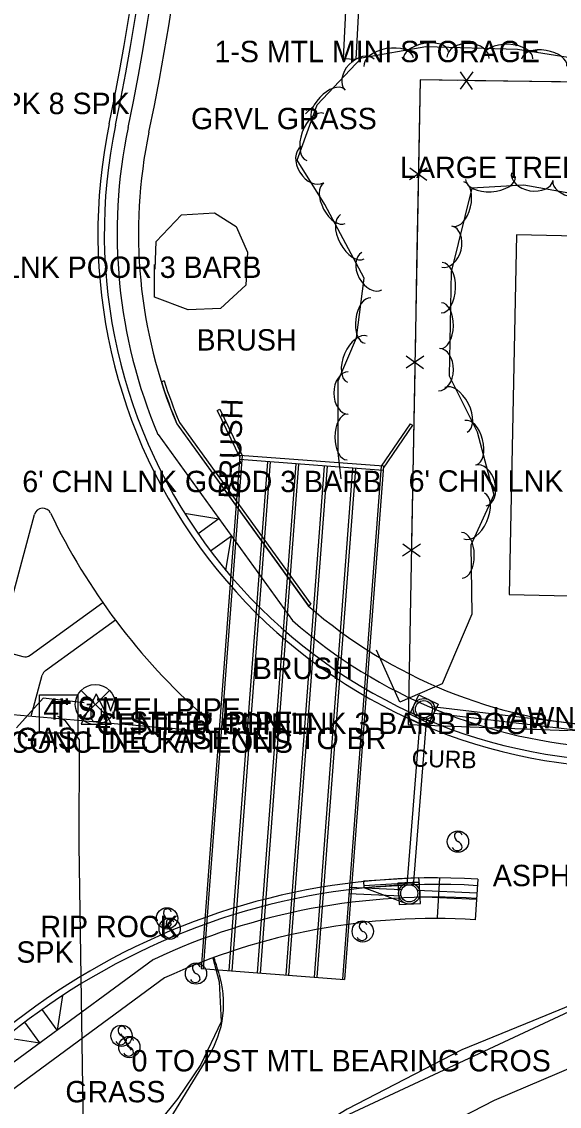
# Model space of a CAD drawing. Extents: x 978516 to 993312, y 1836504 to 1846212.
# Drawn here: x 992771.4 to 992897.2, y 1840599.3 to 1840853 of the extents above; entities that cross this region are included whole.
import ezdxf

# ---------------------------------------------------------------- set-up
doc = ezdxf.new("R2010")
doc.units = 0
for name, color, linetype in [('Concrete Walk Type Special', 7, 'Continuous'), ('R_Drainage', 7, 'Continuous'), ('R_Proposed Road', 7, 'Continuous'), ('S_BASELINE', 7, 'Continuous'), ('S_BRIDGE_ANNOT', 7, 'Continuous'), ('S_BUILDING', 7, 'Continuous'), ('S_CURB_ANNOT', 7, 'Continuous'), ('S_EDGE_PAVEMENT', 7, 'Continuous'), ('S_FENCE', 7, 'Continuous'), ('S_FIBER_OPTIC_CABLE', 7, 'Continuous'), ('S_GAS_UTILITIES', 7, 'Continuous'), ('S_GAS_UTILITIES_ANNOT', 7, 'Continuous'), ('S_PAVEMENT_CROWN', 7, 'Continuous'), ('S_SECONDARY_CTL_ANNOT', 7, 'Continuous'), ('S_SIGN', 7, 'Continuous'), ('S_SIGN_ANNOT', 7, 'Continuous'), ('S_SURVEY_TEXT_ANNOT', 7, 'Continuous'), ('S_TELEPHONE_UTILITIES', 7, 'Continuous'), ('S_TREE', 7, 'Continuous'), ('S_TREE_ANNOT', 7, 'Continuous'), ('S_UNDERGROUND_CABLE', 7, 'Continuous'), ('S_UTILITY_POLE_ANNOT', 7, 'Continuous')]:
    doc.layers.add(name, color=color, linetype=linetype)

msp = doc.modelspace()

# ---------------------------------------------------------------- linework, layer by layer
at = {"layer": 'Concrete Walk Type Special'}
for p, q in [((992804.72, 1840768.99), (992804.08, 1840768.79)), ((992807.69, 1840758.94), (992838.45, 1840716.36)), ((992808.28, 1840759.26), (992838.99, 1840716.75)), ((992838.45, 1840716.36), (992838.99, 1840716.75))]:
    msp.add_line(p, q, dxfattribs=at)
for radius, start, end in [(115.46, 197.4965, 202.7083), (114.79, 197.4967, 202.6677)]:
    msp.add_arc((992914.2, 1840803.5), radius, start, end, dxfattribs=at)
at = {"layer": 'R_Drainage'}
for p, q in [((992850.28, 1840914.32), (992846.56, 1840844.41)), ((992853.27, 1840914.16), (992849.56, 1840844.26)), ((992846.56, 1840844.41), (992849.56, 1840844.26)), ((992817.14, 1840762.04), (992817.74, 1840762.33)), ((992817.14, 1840762.04), (992822.41, 1840751.09)), ((992817.74, 1840762.33), (992822.94, 1840751.52)), ((992862.28, 1840758.96), (992855.51, 1840749.05)), ((992862.83, 1840758.59), (992855.98, 1840748.55)), ((992862.28, 1840758.96), (992862.83, 1840758.59)), ((992822.44, 1840751.55), (992813.36, 1840631.51)), ((992822.94, 1840751.52), (992813.86, 1840631.47)), ((992828.85, 1840750.07), (992819.84, 1840631.02)), ((992855.94, 1840748.02), (992822.37, 1840750.56)), ((992856.01, 1840749.01), (992822.44, 1840751.55)), ((992829.51, 1840750.02), (992820.51, 1840630.97)), ((992835.5, 1840749.56), (992826.49, 1840630.52)), ((992836.16, 1840749.51), (992827.15, 1840630.47)), ((992842.14, 1840749.06), (992833.14, 1840630.01)), ((992842.81, 1840749.01), (992833.8, 1840629.96)), ((992848.79, 1840748.56), (992839.78, 1840629.51)), ((992849.46, 1840748.51), (992840.45, 1840629.46)), ((992855.51, 1840749.05), (992846.43, 1840629.01)), ((992856.01, 1840749.01), (992846.93, 1840628.97)), ((992864.31, 1840695.53), (992868.82, 1840693.36)), ((992976.79, 1840679.81), (992867.41, 1840692.72)), ((992864.59, 1840690.4), (992861.45, 1840651.01)), ((992866.09, 1840690.29), (992862.95, 1840650.89)), ((992976.62, 1840678.32), (992867.24, 1840691.23)), ((992851.42, 1840650.96), (992864.4, 1840651.75)), ((992860.16, 1840648.44), (992847.94, 1840648.99)), ((992860.23, 1840649.94), (992848.06, 1840650.49)), ((992851.45, 1840650.47), (992861.16, 1840646.77)), ((992877.87, 1840649.14), (992863.94, 1840649.77)), ((992859.71, 1840646.46), (992864.7, 1840646.76)), ((992877.78, 1840647.64), (992863.87, 1840648.27)), ((992813.36, 1840631.51), (992846.93, 1840628.97))]:
    msp.add_line(p, q, dxfattribs=at)
for points in [[(992864.31, 1840695.53), (992868.82, 1840693.36), (992866.66, 1840688.86), (992862.15, 1840691.02)], [(992862.37, 1840691.47), (992866.87, 1840689.31), (992866.22, 1840687.96), (992861.72, 1840690.12)], [(992851.45, 1840650.47), (992864.43, 1840651.25), (992864.33, 1840652.75), (992851.36, 1840651.96)], [(992859.71, 1840646.46), (992864.7, 1840646.76), (992864.4, 1840651.75), (992859.4, 1840651.45)]]:
    msp.add_lwpolyline(points, close=True, dxfattribs=at)
for centre, radius in [((992865.49, 1840692.19), 2.5), ((992865.49, 1840692.19), 2.5), ((992865.49, 1840692.19), 2.5), ((992865.49, 1840692.19), 2), ((992865.49, 1840692.19), 2), ((992865.49, 1840692.19), 2), ((992862.05, 1840649.1), 2.5), ((992862.05, 1840649.1), 2.5), ((992862.05, 1840649.1), 2.5), ((992862.05, 1840649.1), 2), ((992862.05, 1840649.1), 2), ((992862.05, 1840649.1), 2)]:
    msp.add_circle(centre, radius, dxfattribs=at)
at = {"layer": 'R_Proposed Road'}
for p, q in [((992807.65, 1840758.91), (992838.42, 1840716.34)), ((992803.27, 1840756.45), (992834.7, 1840712.95)), ((992762.6, 1840693.91), (992774.39, 1840737.7)), ((992809.49, 1840738.02), (992817.52, 1840736.72)), ((992817.52, 1840736.72), (992812.65, 1840733.21)), ((992820.45, 1840732.67), (992815.58, 1840729.16)), ((992819.15, 1840724.64), (992820.45, 1840732.67)), ((992773.33, 1840704.8), (992790.36, 1840717.1)), ((992776.95, 1840701.24), (992793.29, 1840713.05)), ((992765.87, 1840706.04), (992771.64, 1840704.49)), ((992773.61, 1840690.57), (992776.19, 1840700.14)), ((992764.36, 1840691.39), (992785.48, 1840689.52)), ((992868.66, 1840643.48), (992869.2, 1840652.71)), ((992878.08, 1840652.39), (992877.48, 1840642.91)), ((992802.25, 1840633.66), (992753.09, 1840597.56)), ((992804.81, 1840629.34), (992756.46, 1840593.83)), ((992780.93, 1840625.2), (992779.69, 1840617.09)), ((992779.69, 1840617.09), (992776.14, 1840621.93)), ((992775.66, 1840614.13), (992772.11, 1840618.97)), ((992767.55, 1840615.38), (992775.66, 1840614.13))]:
    msp.add_line(p, q, dxfattribs=at)
for centre, radius, start, end in [((992240.16, 1840944.72), 573.17, 348.16715, 28.19343), ((992240.16, 1840944.72), 568.17, 348.1671, 28.1934), ((992240.16, 1840944.72), 563.67, 348.1671, 28.1934), ((992240.16, 1840944.72), 565.17, 348.1671, 28.1934), ((992914.2, 1840803.5), 125, 168.1671, 266.7749), ((992914.2, 1840803.5), 123.5, 168.1671, 266.7749), ((992914.2, 1840803.5), 120.5, 168.1671, 202.9851), ((992914.2, 1840803.5), 115.5, 168.1671, 202.7083), ((992776.32, 1840737.18), 2, 25.6869, 164.9354), ((992914.2, 1840803.5), 151, 205.6869, 228.317), ((992914.2, 1840803.5), 115.5, 228.9937, 266.7749), ((992914.2, 1840803.5), 120.5, 228.717, 266.7749), ((992772.16, 1840706.42), 2, 254.9354, 305.851), ((992778.12, 1840699.62), 2, 125.851, 164.9354), ((993121.27, 1844478.39), 3803.72, 264.93538, 265.34065), ((992812.45, 1840689.23), 2, 265.3407, 48.317), ((992867.93, 1840492.71), 160, 86.363, 156.3203), ((992867.93, 1840492.71), 158.5, 86.363, 156.3203), ((992867.93, 1840492.71), 155.5, 86.363, 114.9826), ((992867.93, 1840492.71), 150.5, 86.363, 114.7957)]:
    msp.add_arc(centre, radius, start, end, dxfattribs=at)
at = {"layer": 'S_BASELINE'}
msp.add_line((993084.19, 1840707.66), (992692.91, 1840525.06), dxfattribs=at)
at = {"layer": 'S_BUILDING'}
msp.add_lwpolyline([(992887.17, 1840803.14), (992885.4, 1840719), (992909.9, 1840718.48), (992911.67, 1840802.63)], close=True, dxfattribs=at)
at = {"layer": 'S_EDGE_PAVEMENT'}
for points in [[(993177.91, 1840647.47), (993161.87, 1840647.02), (993145.83, 1840646.57), (993129.79, 1840646.12), (993113.75, 1840645.67), (993089.5, 1840644.32), (993065.25, 1840642.97), (993051.93, 1840641.71), (993038.62, 1840640.45), (993025.3, 1840639.2), (993011.99, 1840637.94), (992997.08, 1840635.43), (992982.18, 1840632.93), (992964.68, 1840629), (992947.18, 1840625.07), (992929.74, 1840619.35), (992912.31, 1840613.64), (992897.13, 1840607.12), (992881.95, 1840600.61), (992866.5, 1840592.73), (992851.05, 1840584.86), (992835.38, 1840575.78), (992819.71, 1840566.7)], [(992816.12, 1840634.02), (992817.57, 1840628.43), (992818.03, 1840619.07), (992813.29, 1840609.04), (992807.87, 1840601.1), (992803.43, 1840595.57), (992792.47, 1840586.2), (992781.52, 1840576.82), (992763.89, 1840562.82), (992764.24, 1840541.31), (992764.8, 1840523.27)], [(992814.31, 1840609.86), (992806.06, 1840596.37)]]:
    msp.add_lwpolyline(points, dxfattribs=at)
for centre, major_axis, ratio, start_param, end_param in [((992770.85, 1840617.91), (-22.71, 43.05), 0.992107, 4.46866, 4.569885), ((992795.67, 1840623.29), (20.06, -11.2), 0.996486, 6.168106, 7.063406)]:
    msp.add_ellipse(centre, major_axis=major_axis, ratio=ratio, start_param=start_param, end_param=end_param, dxfattribs=at)
at = {"layer": 'S_FENCE'}
for p, q in [((992876.89, 1840841.24), (992873.97, 1840837.18)), ((992876.83, 1840837.14), (992874.03, 1840841.28)), ((992866.25, 1840818.76), (992862.1, 1840815.97)), ((992862.16, 1840818.84), (992866.2, 1840815.89)), ((992865.45, 1840774.77), (992861.3, 1840771.97)), ((992861.35, 1840774.84), (992865.4, 1840771.9)), ((992864.65, 1840730.77), (992860.5, 1840727.98)), ((992860.55, 1840730.84), (992864.6, 1840727.9))]:
    msp.add_line(p, q, dxfattribs=at)
for points in [[(992864.58, 1840839.36), (992861.83, 1840688.62)], [(992864.58, 1840839.36), (992864.22, 1840819.37)], [(992873.43, 1840839.24), (992864.62, 1840839.36)], [(992941.43, 1840838.26), (992864.62, 1840839.36)], [(992897.43, 1840838.89), (992877.43, 1840839.18)], [(992864.14, 1840815.37), (992863.78, 1840795.37)], [(992863.78, 1840795.37), (992863.41, 1840775.37)], [(992863.34, 1840771.37), (992862.98, 1840751.37)], [(992862.98, 1840751.37), (992862.61, 1840731.37)], [(992861.83, 1840688.62), (992953.16, 1840685.14)]]:
    msp.add_lwpolyline(points, dxfattribs=at)
at = {"layer": 'S_FIBER_OPTIC_CABLE'}
for p, q in [((992781.64, 1840689.47), (992779.81, 1840690.45)), ((992784.9, 1840685.01), (992781.64, 1840689.47)), ((992784.86, 1840660.38), (992784.9, 1840685.01)), ((992785.88, 1840589.39), (992784.86, 1840660.38))]:
    msp.add_line(p, q, dxfattribs=at)
at = {"layer": 'S_GAS_UTILITIES'}
for p, q in [((992776.44, 1840694.73), (992770.13, 1840687.84)), ((992785.98, 1840693.63), (992776.44, 1840694.73)), ((992785.29, 1840689.97), (992791.91, 1840696.59)), ((992785.29, 1840696.59), (992791.91, 1840689.97))]:
    msp.add_line(p, q, dxfattribs=at)
msp.add_circle((992788.6, 1840693.28), 4.68, dxfattribs=at)
at = {"layer": 'S_PAVEMENT_CROWN'}
msp.add_lwpolyline([(992907.52, 1840626.08), (992890.94, 1840619.3), (992874.36, 1840612.52), (992860.96, 1840605.55), (992847.56, 1840598.59), (992830.13, 1840587.9), (992812.7, 1840577.21)], dxfattribs=at)
at = {"layer": 'S_SIGN'}
msp.add_line((992797.09, 1840612.45), (992794.58, 1840616.22), dxfattribs=at)
for centre in [(992873.44, 1840661.2), (992805.38, 1840643.25), (992806, 1840640.83), (992851.18, 1840640.19), (992812.16, 1840630.34), (992794.73, 1840615.79), (992796.56, 1840613.15)]:
    msp.add_circle(centre, 2.49, dxfattribs=at)
for centre, radius, start, end in [((992874.12, 1840662.53), 1.5, 167.1196, 241.9813), ((992873.51, 1840662.47), 0.95, 16.5258, 156.8957), ((992873.28, 1840660.38), 1.28, 204.641, 335.359), ((992873.02, 1840659.86), 1.4, 358.6529, 73.7063), ((992806.07, 1840644.58), 1.5, 167.1196, 241.9813), ((992805.46, 1840644.52), 0.95, 16.5258, 156.8957), ((992805.23, 1840642.43), 1.28, 204.641, 335.359), ((992806.69, 1840642.16), 1.5, 167.1196, 241.9813), ((992806.07, 1840642.1), 0.95, 16.5258, 156.8957), ((992804.97, 1840641.91), 1.4, 358.6529, 73.7063), ((992851.86, 1840641.52), 1.5, 167.1196, 241.9813), ((992851.25, 1840641.46), 0.95, 16.5258, 156.8957), ((992805.85, 1840640.01), 1.28, 204.641, 335.359), ((992805.59, 1840639.49), 1.4, 358.6529, 73.7063), ((992851.02, 1840639.37), 1.28, 204.641, 335.359), ((992850.76, 1840638.85), 1.4, 358.6529, 73.7063), ((992812.84, 1840631.67), 1.5, 167.1196, 241.9813), ((992812.23, 1840631.61), 0.95, 16.5258, 156.8957), ((992812, 1840629.52), 1.28, 204.641, 335.359), ((992811.74, 1840629), 1.4, 358.6529, 73.7063), ((992795.42, 1840617.12), 1.5, 167.1196, 241.9813), ((992794.81, 1840617.06), 0.95, 16.5258, 156.8957), ((992794.32, 1840614.45), 1.4, 358.6529, 73.7063), ((992794.58, 1840614.97), 1.28, 204.641, 335.359), ((992797.25, 1840614.48), 1.5, 167.1196, 241.9813), ((992796.64, 1840614.42), 0.95, 16.5258, 156.8957), ((992796.15, 1840611.81), 1.4, 358.6529, 73.7063), ((992796.41, 1840612.33), 1.28, 204.641, 335.359)]:
    msp.add_arc(centre, radius, start, end, dxfattribs=at)
at = {"layer": 'S_TELEPHONE_UTILITIES'}
msp.add_lwpolyline([(992775.53, 1840686.56), (992775.53, 1840695.56), (992784.53, 1840695.56), (992784.53, 1840686.56)], close=True, dxfattribs=at)
at = {"layer": 'S_TREE'}
for points in [[(992846.11, 1840746.03), (992845.4, 1840752.24), (992845.41, 1840768.96), (992849.74, 1840779.06), (992851.49, 1840793), (992842.32, 1840810.22), (992835.85, 1840820.64), (992840.52, 1840833.51), (992850.86, 1840844.55), (992865.94, 1840847.19), (992887.34, 1840846.55), (992903.69, 1840843.99)], [(992837.81, 1840831.44), (992839.47, 1840833.09)], [(992904.24, 1840812.03), (992888.83, 1840814.75), (992876.66, 1840814.05), (992871.86, 1840794.5), (992871.35, 1840770.15), (992877.97, 1840757.02), (992881.8, 1840742.34), (992876.47, 1840730.51), (992876.68, 1840714.38), (992869.73, 1840698.14), (992859.81, 1840693.83), (992854.35, 1840705.96)], [(992802.57, 1840795.07), (992802.87, 1840801.58), (992808.73, 1840807.78), (992816.5, 1840808.26), (992821.54, 1840805.12), (992824.21, 1840799.05), (992823.82, 1840791.35), (992817.89, 1840785.91), (992810.31, 1840785.61), (992802.43, 1840788.53), (992802.48, 1840796.23)]]:
    msp.add_lwpolyline(points, dxfattribs=at)
msp.add_arc((992839, 1840828.78), 3.64, 84.075, 107.828, dxfattribs=at)
for centre, major_axis, ratio in [((992857.24, 1840843.51), (-5.78, -1.01), 0.55008), ((992865.98, 1840845.04), (-5.27, -0.92), 0.540699), ((992875.83, 1840844.51), (-4.95, 0.15), 0.685311), ((992885.1, 1840844.49), (-5.87, 0.17), 0.55008), ((992893.62, 1840843.42), (-5.28, 0.83), 0.540699), ((992850.44, 1840840.62), (-3.39, -3.62), 0.685311), ((992843.21, 1840833.28), (-3.66, -3.9), 0.540699), ((992840.06, 1840826.02), (-2, -5.52), 0.55008), ((992839.34, 1840819.55), (2.61, -4.21), 0.685311), ((992881.06, 1840816.43), (5.86, 0.34), 0.55008), ((992890.82, 1840816.81), (4.88, -0.86), 0.685311), ((992844.57, 1840810.51), (2.51, -4.72), 0.540699), ((992873.57, 1840810.34), (1.27, 5.19), 0.540699), ((992900.92, 1840814.77), (5.27, -0.93), 0.540699), ((992848.74, 1840802.68), (2.76, -5.18), 0.55008), ((992870.86, 1840800.39), (1.18, 4.81), 0.685311), ((992853.32, 1840794.63), (2.33, -4.37), 0.685311), ((992869.66, 1840790.77), (0.12, 5.87), 0.55008), ((992852.38, 1840783.08), (-0.67, -5.3), 0.540699), ((992869.48, 1840781.91), (0.11, 5.35), 0.540699), ((992849.9, 1840774.04), (-2.31, -5.39), 0.55008), ((992869, 1840771.61), (0.1, 4.95), 0.685311), ((992847.79, 1840766.14), (0, -4.96), 0.685311), ((992872.99, 1840762.19), (-2.64, 5.24), 0.55008), ((992847.52, 1840755.84), (0, -5.35), 0.540699), ((992876.42, 1840754.53), (-1.35, 5.17), 0.540699), ((992878.78, 1840744.5), (-1.25, 4.79), 0.685311), ((992877.24, 1840737.37), (2.41, 5.35), 0.55008), ((992874.38, 1840728.19), (-0.07, 5.35), 0.540699)]:
    msp.add_ellipse(centre, major_axis=major_axis, ratio=ratio, start_param=3.141593, end_param=6.283185, dxfattribs=at)
at = {"layer": 'S_UNDERGROUND_CABLE'}
for p, q in [((992788.82, 1840695.76), (992785.29, 1840688.67)), ((992788.82, 1840695.76), (992792.3, 1840688.67)), ((992787.62, 1840689.91), (992787.62, 1840692.35)), ((992789.98, 1840692.35), (992789.98, 1840689.91)), ((992788.24, 1840689.25), (992787.62, 1840689.91)), ((992789.44, 1840689.25), (992788.24, 1840689.25)), ((992789.98, 1840689.91), (992789.44, 1840689.25)), ((992785.29, 1840688.67), (992792.3, 1840688.67))]:
    msp.add_line(p, q, dxfattribs=at)

# ---------------------------------------------------------------- texts
at = {"layer": 'S_BRIDGE_ANNOT'}
msp.add_text('2 SPAN CONC DECK/PILONS', height=5, dxfattribs=at).set_placement((992742.69, 1840681.98))
at = {"layer": 'S_CURB_ANNOT'}
msp.add_text('CURB', height=4, rotation=358.2942, dxfattribs=at).set_placement((992862.59, 1840678.76))
at = {"layer": 'S_GAS_UTILITIES'}
for s, p in [('G', (992784.78, 1840691.82)), ('M', (992790.34, 1840691.71))]:
    msp.add_text(s, height=3.3, dxfattribs=at).set_placement(p)
at = {"layer": 'S_GAS_UTILITIES_ANNOT'}
for s, p in [('4" STEEL PIPE', (992776.44, 1840689.73)), ('GAS LINE FASENED TO BR', (992770.13, 1840682.84))]:
    msp.add_text(s, height=5, dxfattribs=at).set_placement(p)
at = {"layer": 'S_SECONDARY_CTL_ANNOT'}
for p in [(992745.36, 1840831.37), (992732.24, 1840632.88)]:
    msp.add_text('PD:8-SPK 8 SPK', height=5, dxfattribs=at).set_placement(p)
at = {"layer": 'S_SIGN_ANNOT'}
msp.add_text('0 TO PST MTL BEARING CROS', height=5, dxfattribs=at).set_placement((992797.09, 1840607.45))
at = {"layer": 'S_SURVEY_TEXT_ANNOT'}
for s, p in [('1-S MTL MINI STORAGE', (992816.47, 1840843.52)), ('GRVL GRASS', (992810.99, 1840827.84)), ('LARGE TREES IN FE', (992859.92, 1840816.4)), ("6' CHN LNK POOR 3 BARB", (992744.08, 1840793.06)), ('BRUSH', (992812.28, 1840776.07)), ("6' CHN LNK GOOD 3 BARB", (992771.52, 1840742.95)), ("6' CHN LNK GOOD 3 BARB", (992861.9, 1840743.06)), ('BRUSH', (992825.45, 1840699.23)), ('4" STEEL PIPE', (992788.55, 1840686.62)), ('LAWN', (992881.51, 1840687.71)), ("6' CHN LNK 3 BARB POOR", (992811.17, 1840686.35)), ('ASPHALT', (992881.6, 1840650.78)), ('RIP ROCK', (992775.77, 1840638.85)), ('GRASS', (992781.6, 1840600.22))]:
    msp.add_text(s, height=5, dxfattribs=at).set_placement(p)
at = {"layer": 'S_TELEPHONE_UTILITIES'}
msp.add_text('T', height=6, dxfattribs=at).set_placement((992778.09, 1840688.06))
at = {"layer": 'S_TREE_ANNOT'}
msp.add_text('BRUSH', height=5, rotation=88.2942, dxfattribs=at).set_placement((992822.43, 1840741.35))
at = {"layer": 'S_UTILITY_POLE_ANNOT'}
msp.add_text('CENTER POINT', height=5, dxfattribs=at).set_placement((992788.82, 1840686.23))

doc.saveas('drawing.dxf')
